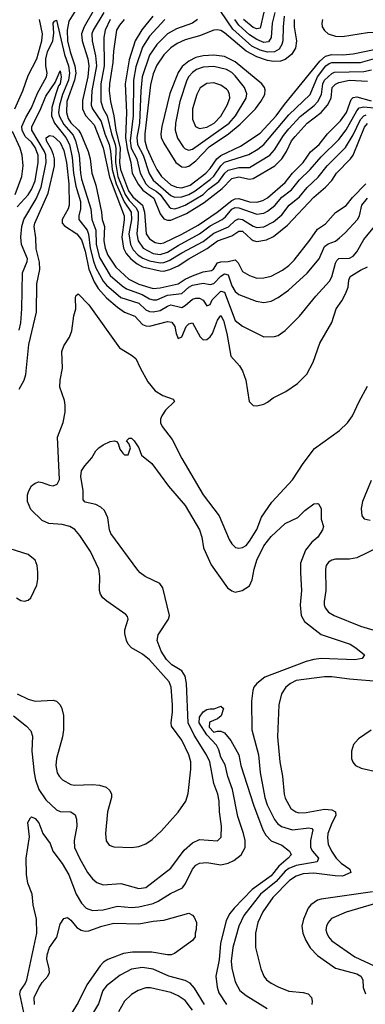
# Model space of a CAD drawing. Header units: inches. Extents: x 1305375 to 1407406, y 744550 to 841633.
# Tile 402 of 509: x 1355863 to 1357798, y 823672 to 829189. Entities that reach past the tile are written whole.
import ezdxf

# ---------------------------------------------------------------- set-up
doc = ezdxf.new("R2010")
doc.units = ezdxf.units.IN
doc.header["$MEASUREMENT"] = 0
doc.layers.add('B3852', color=7, linetype='Continuous')

msp = doc.modelspace()

# ---------------------------------------------------------------- linework, layer by layer
at = {"layer": 'B3852', "color": 5}
for points, elevation in [([(1356222.3, 829317.7), (1356138.7, 829181.3), (1356129.3, 829130.7), (1356131, 829070), (1356145.1, 829010), (1356172.5, 828930), (1356176.9, 828890), (1356170.6, 828850), (1356127.6, 828730), (1356124.4, 828670), (1356135.4, 828635.4), (1356150, 828611.5), (1356191.7, 828570), (1356205.5, 828550), (1356246.3, 828450), (1356257.2, 828410), (1356268, 828330), (1356290, 828261.7), (1356322.1, 828110), (1356325.7, 828070), (1356338.1, 828030), (1356333.7, 827950), (1356341.2, 827910), (1356356.9, 827870), (1356402.3, 827802.3), (1356474.9, 827734.9), (1356530, 827706.5), (1356610, 827683.4), (1356650, 827685.9), (1356750, 827709.2), (1356790, 827735.3), (1356830, 827754.4), (1356890, 827775.9), (1356936.2, 827783.8), (1356947.9, 827792.1), (1356970, 827826.1), (1356990, 827833), (1357030, 827833.6), (1357070, 827842.9), (1357086.2, 827826.2), (1357110, 827778.8), (1357150, 827756.4), (1357190, 827741.5), (1357230, 827742), (1357270, 827752.5), (1357334.4, 827785.6), (1357368.9, 827811.1), (1357398.9, 827841.1), (1357487, 827953), (1357530, 828015.8), (1357574.5, 828045.5), (1357631.2, 828108.8), (1357690, 828147.6), (1357726.2, 828193.8), (1357800.9, 828270)], 1380), ([(1356282.6, 829250), (1356223.6, 829150), (1356209.8, 829110), (1356213, 829070), (1356244.2, 828970), (1356250, 828930), (1356244.9, 828870), (1356215.6, 828735.6), (1356214.7, 828690), (1356231.8, 828651.8), (1356279.7, 828599.7), (1356331.2, 828471.2), (1356366.3, 828306.3), (1356447.3, 828090), (1356448.5, 828068.5), (1356434.3, 827970), (1356444.6, 827910), (1356459.8, 827879.8), (1356484.9, 827850), (1356520.5, 827820.5), (1356550, 827804.1), (1356650, 827781.6), (1356670, 827781), (1356704.5, 827790), (1356749.6, 827810.4), (1356810, 827849.8), (1356912.9, 827907.1), (1356970, 827950.8), (1357050, 827978.7), (1357090, 828003.8), (1357110, 828003.8), (1357159.3, 827959.3), (1357170, 827951.7), (1357190, 827946.9), (1357244.8, 827955.2), (1357284.7, 827975.3), (1357362.4, 828037.6), (1357510, 828195.1), (1357574.9, 828250), (1357611, 828289), (1357636.9, 828330), (1357715.4, 828410), (1357730.2, 828430), (1357793.8, 828586.2), (1357810, 828607.8)], 1420), ([(1356334.9, 829230), (1356274.5, 829130), (1356267.8, 829110), (1356269.1, 829070.9), (1356287.1, 828987.1), (1356292.7, 828930), (1356266.9, 828790), (1356264.2, 828710), (1356270.4, 828690), (1356319.7, 828619.7), (1356340.1, 828550), (1356364.4, 828490), (1356371.9, 828451.9), (1356380.7, 828350), (1356403.2, 828270), (1356449, 828169), (1356486.9, 828110), (1356490, 828070), (1356474.2, 827990), (1356483.3, 827930), (1356499.3, 827899.3), (1356526.7, 827870), (1356553.4, 827853.4), (1356590, 827838.8), (1356650, 827826.2), (1356670, 827828.1), (1356700.7, 827839.3), (1356770, 827883.5), (1356890, 827946.6), (1356950, 827992.7), (1357031.8, 828028.2), (1357070, 828065), (1357087.1, 828072.9), (1357110, 828070.1), (1357170, 828031.6), (1357190, 828024.9), (1357230, 828028.5), (1357284.2, 828055.8), (1357330, 828095.1), (1357371.3, 828150), (1357430, 828196.3), (1357471.6, 828248.4), (1357533.9, 828306.1), (1357583.8, 828370), (1357687.2, 828472.8), (1357730, 828543.6), (1357770.7, 828629.3), (1357789.2, 828650.8), (1357803.4, 828656.6)], 1440), ([(1356608.3, 829210), (1356547.7, 829132.3), (1356510, 829070.5), (1356476.5, 828963.5), (1356453.7, 828830), (1356462, 828670), (1356456.3, 828530), (1356465.4, 828465.4), (1356486.1, 828390), (1356493.6, 828330), (1356527.2, 828267.2), (1356553.3, 828233.3), (1356614.7, 828190), (1356650, 828101.1), (1356670, 828073.2), (1356690, 828065.6), (1356710, 828066.6), (1356797.1, 828102.9), (1356895.6, 828164.4), (1356997.4, 828242.6), (1357050, 828299.5), (1357090, 828308.7), (1357150, 828295), (1357170, 828299), (1357291.3, 828370), (1357331.3, 828410), (1357357.3, 828450), (1357384.9, 828510), (1357404.4, 828535.6), (1357472.4, 828610), (1357550, 828669.7), (1357586.8, 828710), (1357605.9, 828750), (1357611.5, 828810), (1357630, 828828.5), (1357650, 828837.4), (1357710, 828851.2), (1357810, 828844.2)], 1520), ([(1357344.2, 829210), (1357337.4, 829150), (1357336.5, 829070), (1357331.3, 829050), (1357315.1, 829024.9), (1357290, 829008.6), (1357250, 829007), (1357210, 829018.9), (1357161.8, 829041.8), (1357056.7, 829136.7), (1356990, 829236.1)], 1560), ([(1357291, 829230), (1357277, 829170), (1357271.1, 829088.9), (1357255.6, 829064.4), (1357230, 829062.2), (1357190, 829077.5), (1357150, 829103.6), (1357090, 829157.8), (1357066.9, 829190)], 1540), ([(1357230, 829231.3), (1357210, 829142.7), (1357190, 829137.6), (1357170, 829146.1), (1357116.7, 829190)], 1520), ([(1355836.1, 828690), (1355881.7, 828790), (1355910, 828876.6), (1355959.3, 828970), (1355986.4, 829070), (1355990.5, 829109.5), (1355973.9, 829190)], 1380), ([(1355850, 828140.5), (1355910, 828207.7), (1355930, 828238.2), (1355950, 828286.7), (1355966.7, 828390), (1355965.9, 828430), (1355950, 828473.9), (1355930, 828502.5), (1355894.1, 828534.1), (1355876.4, 828570), (1355875.2, 828590), (1355897.8, 828642.2), (1355930, 828695.5), (1355962.7, 828777.3), (1356013.9, 828870), (1356016.9, 828890), (1356009, 828930), (1356010.1, 828970), (1356019, 829010), (1356048.7, 829070), (1356054.2, 829114.2), (1356049.8, 829170.2), (1356058, 829182), (1356070, 829186.8), (1356113.8, 828993.8), (1356136.2, 828930), (1356142.4, 828890), (1356135.9, 828850), (1356102.9, 828770), (1356087, 828710), (1356081.2, 828670), (1356084.6, 828650), (1356110, 828601.6), (1356161.9, 828541.9), (1356176, 828510), (1356197, 828430), (1356203.4, 828330), (1356210, 828295.8), (1356261.4, 828130), (1356268, 828070), (1356288.9, 828010), (1356291.1, 827930), (1356310, 827856.8), (1356370, 827756.5), (1356437.1, 827697.1), (1356461.8, 827681.8), (1356549.3, 827649.3), (1356590, 827624.6), (1356610, 827618.9), (1356630, 827620.4), (1356690, 827645.7), (1356770, 827655.7), (1356810, 827691.1), (1356830, 827702.4), (1356890, 827713.6), (1356930, 827706.3), (1356950, 827711.3), (1356990, 827751.3), (1357010, 827764.4), (1357030, 827759.4), (1357050, 827698.3), (1357070, 827666.1), (1357090, 827650.1), (1357187.5, 827612.5), (1357230, 827604.1), (1357270, 827611.8), (1357310, 827632.7), (1357367.1, 827672.9), (1357471.8, 827768.2), (1357539.8, 827850), (1357570, 827919), (1357590, 827933.4), (1357630.8, 827949.2), (1357653.6, 827966.4), (1357685.3, 827994.7), (1357753.2, 828070), (1357766, 828090), (1357779, 828150), (1357810.7, 828190)], 1360), ([(1356369.5, 829190), (1356341.2, 829130), (1356333.5, 829090), (1356337, 828930), (1356318.4, 828830), (1356317.2, 828730), (1356330.9, 828690), (1356353.1, 828650), (1356376.8, 828550), (1356397.7, 828490), (1356401.9, 828470), (1356399.2, 828390), (1356412.9, 828310), (1356454.6, 828210), (1356476.5, 828176.5), (1356516, 828136), (1356526, 828110), (1356526.7, 828070), (1356518.2, 827990), (1356527, 827950), (1356555, 827910), (1356610, 827879.3), (1356650, 827873.6), (1356690, 827886.5), (1356750, 827924.5), (1356870.5, 827989.5), (1356930, 828034.4), (1356996.2, 828070), (1357015, 828085), (1357050, 828127.1), (1357070, 828136.2), (1357090, 828134.2), (1357190, 828100.1), (1357230, 828106.1), (1357250, 828116), (1357291.5, 828148.5), (1357330, 828195.3), (1357384.7, 828235.3), (1357430, 828291.8), (1357490, 828349.2), (1357550, 828420.9), (1357650, 828518.5), (1357690, 828573), (1357750, 828679.1), (1357764.1, 828695.9), (1357790, 828701.9), (1357865.5, 828694.5)], 1460), ([(1356448.8, 829190), (1356421.3, 829158.7), (1356405.5, 829130), (1356387.5, 829012.5), (1356384.3, 828950), (1356366.1, 828830), (1356365, 828790), (1356372.1, 828730), (1356390.8, 828650.8), (1356400.6, 828570), (1356426.2, 828470), (1356422, 828390), (1356427.3, 828350), (1356473.2, 828230), (1356497.3, 828197.3), (1356551.1, 828150), (1356561.3, 828110), (1356571.7, 827990), (1356590, 827961.3), (1356620.8, 827940.8), (1356650, 827934.6), (1356670, 827938.9), (1356770, 827986.9), (1356861.8, 828038.2), (1356968.7, 828110), (1357050, 828175.8), (1357070, 828185.4), (1357090, 828186.8), (1357150, 828169.2), (1357190, 828167.1), (1357223.6, 828176.4), (1357250, 828191.2), (1357350, 828277.4), (1357390.9, 828330), (1357450.6, 828390), (1357491.6, 828448.4), (1357538.9, 828490), (1357585.4, 828550), (1357658.2, 828621.8), (1357693.3, 828670), (1357718.2, 828741.8), (1357730, 828754.1), (1357750, 828757.5), (1357830, 828734.7)], 1480), ([(1356676.3, 829190), (1356590, 829096.1), (1356550, 829034.6), (1356514.3, 828925.7), (1356500.6, 828850), (1356498.4, 828650), (1356482.5, 828510), (1356487.7, 828470), (1356518.7, 828410), (1356538.2, 828330), (1356568.7, 828268.8), (1356588.3, 828250), (1356627.6, 828227.6), (1356648.8, 828210), (1356700, 828140), (1356710, 828132.8), (1356730, 828130.4), (1356750, 828134.6), (1356790, 828150.3), (1356889.9, 828210), (1356920.7, 828239.3), (1356977.8, 828282.2), (1357011, 828329), (1357030, 828345.7), (1357090, 828361.8), (1357150, 828362), (1357263.6, 828430), (1357290, 828459.6), (1357339.5, 828540.5), (1357370, 828578.5), (1357433.9, 828646.1), (1357511.5, 828708.5), (1357532, 828730), (1357553.1, 828770), (1357560.1, 828830), (1357569.7, 828850), (1357610, 828888.2), (1357624.9, 828895.1), (1357790, 828898.4), (1357832.4, 828907.6)], 1540), ([(1356858, 829190), (1356830, 829170.4), (1356741.1, 829138.9), (1356690, 829109.4), (1356630, 829049.9), (1356590.7, 828990), (1356549.3, 828870), (1356541.4, 828790), (1356534.1, 828610), (1356518.7, 828530), (1356521.8, 828490), (1356554.1, 828430), (1356587.5, 828327.5), (1356610.4, 828290), (1356710, 828204.8), (1356730, 828195.1), (1356770, 828196.3), (1356810, 828210.7), (1356846, 828230), (1356930, 828294.6), (1356950, 828312.4), (1356989.1, 828370.9), (1357009.7, 828390.3), (1357145.9, 828434.1), (1357196.1, 828463.9), (1357230, 828490.1), (1357370, 828657.1), (1357488.6, 828770), (1357529.4, 828870), (1357577.4, 828930), (1357596.2, 828943.8), (1357611.1, 828948.9), (1357770, 828948.7), (1357941.5, 828998.5)], 1560), ([(1357399.6, 829190), (1357400.4, 829150), (1357412, 829070), (1357407.2, 829030), (1357385.1, 828994.9), (1357350, 828966.2), (1357322.7, 828957.3), (1357284.1, 828955.9), (1357250, 828961), (1357190, 828980.3), (1357130, 829012.5), (1357010, 829116.2), (1356990, 829127.9), (1356970, 829133), (1356950, 829129.9), (1356870, 829098.4), (1356790, 829076.7), (1356744.1, 829055.9), (1356709.1, 829030.9), (1356670, 828992.9), (1356630, 828933.9), (1356610, 828886.8), (1356595.7, 828824.3), (1356563.8, 828550), (1356563.7, 828510), (1356574.9, 828470), (1356610, 828390.6), (1356630.4, 828350), (1356657.7, 828310), (1356710, 828264), (1356740.2, 828250), (1356770, 828247), (1356817.3, 828262.7), (1356905.6, 828330), (1356930, 828355.7), (1356967.3, 828410), (1356990, 828427.9), (1357099.5, 828480.5), (1357210, 828553.1), (1357298.5, 828650), (1357345.6, 828714.4), (1357542.7, 828957.3), (1357575.1, 828984.9), (1357610, 828993.6), (1357670, 828992.8), (1357730, 828998.6), (1358010, 829056.1)], 1580), ([(1357558.4, 829190), (1357553.5, 829170), (1357557, 829150), (1357568.7, 829128.7), (1357590.2, 829110), (1357630, 829097.5), (1357670, 829094.8), (1357810, 829117.6), (1357910, 829123.2), (1358010, 829137.6), (1358190, 829145.7), (1358310, 829111), (1358348.6, 829088.6), (1358370, 829082.4), (1358432.2, 829087.8), (1358450, 829093.9), (1358490, 829120.2), (1358530, 829133.9), (1358548.6, 829151.4), (1358570, 829181.9), (1358590, 829198.1)], 1620), ([(1355861.3, 827450), (1355870, 827490.5), (1355876, 827570), (1355879.8, 827770), (1355906.1, 827833.9), (1355906.6, 827850), (1355873.3, 827930), (1355869.5, 827970), (1355874.9, 828030), (1355886.4, 828070), (1355955.2, 828184.8), (1355983.6, 828250), (1356011.7, 828390), (1356009.8, 828430), (1356002.1, 828450), (1355931.3, 828570), (1355930.6, 828590), (1355977.4, 828682.6), (1356010, 828761.2), (1356061.9, 828838.1), (1356090, 828903.1), (1356094.8, 828870), (1356090.1, 828830.1), (1356081.2, 828818.8), (1356065.2, 828774.8), (1356043.2, 828696.8), (1356041.1, 828650), (1356058.7, 828610), (1356122.4, 828530), (1356141.3, 828490), (1356156.4, 828416.4), (1356164.1, 828330), (1356177.3, 828257.3), (1356203.1, 828170), (1356203.4, 828130), (1356194.2, 828090), (1356194.7, 828070), (1356241.7, 828010), (1356248.4, 827988.4), (1356258.3, 827910), (1356276.1, 827836.1), (1356290, 827799.6), (1356330, 827724), (1356350, 827701.3), (1356430, 827633.2), (1356530, 827600.2), (1356570, 827563.8), (1356590, 827554.1), (1356610, 827552.1), (1356650, 827560.2), (1356690, 827584), (1356710, 827590.7), (1356770, 827576.6), (1356790, 827587), (1356830, 827622.6), (1356850, 827629.6), (1356870, 827629.5), (1356890, 827618.5), (1356910, 827586), (1356930, 827594.3), (1356941.3, 827618.7), (1356990, 827668.8), (1357010, 827663.4), (1357070, 827503.2), (1357110, 827471.9), (1357230, 827412.6), (1357290, 827413.4), (1357310, 827420.3), (1357350, 827447.4), (1357430, 827527.9), (1357519.9, 827640.1), (1357596.4, 827723.6), (1357610, 827748.8), (1357630, 827825.7), (1357639.2, 827840.8), (1357650, 827850.6), (1357710, 827853.6), (1357730, 827865), (1357750, 827888.4), (1357790, 827957.4), (1357849.9, 828030)], 1340), ([(1355838.1, 828210), (1355876.1, 828310), (1355883.2, 828370), (1355878, 828430), (1355866, 828470), (1355823.3, 828563.3)], 1380), ([(1355860.6, 827119.4), (1355888.5, 827170), (1355898.1, 827201.9), (1355914.8, 827370), (1355958.2, 827550), (1355959.9, 827710), (1355976.9, 827790), (1355974, 827830), (1355955.1, 827904.9), (1355953.9, 827966.1), (1355945.1, 828030), (1355947.5, 828050), (1356023.6, 828216.4), (1356057.3, 828370), (1356057.5, 828410), (1356052, 828432), (1356041.1, 828461.1), (1356013.4, 828510), (1356012.3, 828527.8), (1356030, 828540.3), (1356050, 828536.8), (1356090, 828501.2), (1356110, 828456.3), (1356125.8, 828390), (1356138, 828270), (1356139.9, 828150), (1356135.3, 828130), (1356101, 828070), (1356101.3, 828050), (1356114.6, 828034.6), (1356183.3, 827990), (1356210, 827955), (1356230, 827891.6), (1356250.6, 827790.6), (1356279.9, 827719.9), (1356302.5, 827682.5), (1356350, 827630.4), (1356410, 827578.8), (1356450, 827550.1), (1356508.3, 827528.3), (1356550, 827481.7), (1356570, 827473.7), (1356590, 827472.2), (1356690, 827498.1), (1356714.1, 827494.1), (1356731, 827470), (1356738.5, 827430), (1356750, 827402), (1356770, 827412), (1356795.4, 827470), (1356810, 827485.2), (1356830, 827491.1), (1356872.8, 827412.8), (1356890, 827395.3), (1356910, 827398), (1356930, 827411.5), (1356941.8, 827430), (1356970, 827504.7), (1356990, 827531.3), (1357003.4, 827503.4), (1357022.7, 827430), (1357044.3, 827304.3), (1357094, 827250), (1357110, 827222), (1357129, 827170), (1357148.5, 827050), (1357170, 827027.3), (1357190, 827024.9), (1357230, 827035.5), (1357250, 827046), (1357282, 827070), (1357353.3, 827106.7), (1357417.6, 827150), (1357470, 827202.4), (1357506.2, 827270), (1357542.8, 827377.2), (1357610, 827493.4), (1357633.7, 827570), (1357665.7, 827614.3), (1357686.9, 827653.1), (1357700.9, 827690), (1357705.2, 827730), (1357712.9, 827750), (1357770, 827786.6), (1357810, 827804.8)], 1320), ([(1355850, 825411), (1355910, 825381.4), (1355950, 825371.6), (1356050, 825375.4), (1356070, 825370.2), (1356090.1, 825350.1), (1356099.8, 825330), (1356107.9, 825290), (1356109.4, 825210), (1356103.8, 825170), (1356069.2, 825049.2), (1356066.4, 825010), (1356072.7, 824970), (1356083.6, 824950), (1356102.6, 824930), (1356150, 824903.8), (1356170, 824900.2), (1356270, 824904), (1356310, 824900.6), (1356347.9, 824887.9), (1356367.6, 824870), (1356376.5, 824850), (1356377.6, 824830), (1356355.2, 824750), (1356343.9, 824630), (1356348.2, 824588.2), (1356363.9, 824563.9), (1356390, 824554.6), (1356490, 824551.3), (1356530, 824556.1), (1356570, 824571.5), (1356604.4, 824595.6), (1356656.6, 824643.4), (1356751.1, 824748.9), (1356793.1, 824810), (1356805.8, 824854.2), (1356820.9, 824990), (1356820.8, 825030), (1356810.4, 825070), (1356770, 825152.8), (1356713.4, 825230), (1356711, 825250), (1356718.8, 825310), (1356718.8, 825350), (1356710.4, 825450), (1356699.6, 825479.6), (1356590, 825601.6), (1356550, 825633.4), (1356489.4, 825669.4), (1356470.8, 825690), (1356460.3, 825710), (1356451, 825750), (1356452, 825770), (1356469.7, 825830), (1356465.9, 825845.9), (1356457.2, 825857.2), (1356351.6, 825931.6), (1356329.6, 825950), (1356316.3, 825970), (1356309.7, 825990), (1356312.1, 826070), (1356306.6, 826110), (1356260.3, 826210), (1356199.2, 826299.2), (1356172.2, 826332.2), (1356143.6, 826350), (1356100.9, 826360.9), (1356026.2, 826366.2), (1355990, 826382.8), (1355925.5, 826445.5), (1355906.5, 826490), (1355906.7, 826526.7), (1355913.9, 826550), (1355930, 826576.9), (1355950, 826592), (1355970, 826598.8), (1355990, 826596.5), (1356030, 826580.8), (1356050, 826577.8), (1356073.8, 826586.2), (1356086.9, 826613.1), (1356075.1, 826850), (1356106.9, 826933.1), (1356117.2, 826990), (1356118.7, 827030), (1356114.7, 827054.7), (1356088.7, 827130), (1356089.8, 827170), (1356103.1, 827236.9), (1356099.8, 827330), (1356110, 827361.6), (1356141.6, 827410), (1356154.9, 827445.1), (1356166.3, 827530), (1356176.9, 827570), (1356175.8, 827630), (1356178.4, 827641.6), (1356190, 827652.7), (1356250, 827591.5), (1356422.2, 827350), (1356490, 827309.6), (1356514.3, 827290), (1356537.6, 827237.6), (1356580.5, 827160.5), (1356621.3, 827110), (1356663.7, 827083.7), (1356722.7, 827062.8), (1356729, 827050), (1356679.6, 827000.5), (1356658.2, 826970), (1356651, 826950), (1356651.9, 826930), (1356661.5, 826910), (1356716.1, 826836.1), (1356770, 826730.3), (1356890, 826527.3), (1356979.5, 826410), (1357035.7, 826275.7), (1357050, 826252), (1357071.5, 826231.5), (1357090, 826227.4), (1357110, 826231.8), (1357130, 826243.1), (1357150, 826266.5), (1357190, 826332.4), (1357217.4, 826402.6), (1357274.9, 826485.1), (1357390, 826610.1), (1357450, 826703.2), (1357512.9, 826787.1), (1357652.4, 826887.6), (1357697.5, 826930), (1357726.9, 826970), (1357762.6, 827050), (1357810, 827135.8)], 1280), ([(1355829.1, 825289.1), (1355901.7, 825230), (1355924.8, 825204.8), (1355934.6, 825174.6), (1355931.9, 825090), (1355943.7, 824970), (1355951.4, 824930), (1355970, 824876.5), (1356010, 824817.7), (1356070, 824761), (1356090, 824752.6), (1356150.2, 824750.2), (1356174.6, 824734.6), (1356182.2, 824710), (1356183.2, 824670), (1356168.7, 824590), (1356170.9, 824550), (1356198.4, 824490), (1356243.5, 824410), (1356270, 824375.8), (1356295.4, 824355.4), (1356330, 824341.6), (1356430, 824349.4), (1356530, 824321.1), (1356570, 824326), (1356710, 824434.9), (1356784.7, 824535.3), (1356830, 824576.9), (1356870, 824595), (1356970, 824588.9), (1356990.7, 824609.3), (1356993.5, 824670), (1356981.7, 824750), (1356980.6, 824810), (1356971.9, 824850), (1356949.2, 824910), (1356928, 825030), (1356909.5, 825070), (1356839.6, 825179.6), (1356805.5, 825250), (1356796.8, 825470), (1356790.3, 825510), (1356770, 825540.6), (1356714.8, 825574.7), (1356684.6, 825604.6), (1356654.5, 825650), (1356632.9, 825710), (1356637.6, 825742.4), (1356695.5, 825830), (1356702.3, 825850), (1356665.2, 826005.2), (1356647.9, 826030), (1356565.7, 826070), (1356537.7, 826090), (1356525.5, 826105.5), (1356374.2, 826310), (1356365.6, 826330), (1356357.3, 826397.3), (1356338.9, 826438.9), (1356318.3, 826458.3), (1356290, 826473.5), (1356230, 826486.2), (1356218, 826498), (1356219.4, 826550), (1356206.2, 826630), (1356210, 826661), (1356227.6, 826690), (1356266.3, 826733.7), (1356290, 826774), (1356306, 826790), (1356330, 826807.3), (1356370, 826826), (1356394, 826830), (1356405.4, 826825.4), (1356414.8, 826814.8), (1356423.5, 826783.5), (1356439.8, 826759.8), (1356450, 826751.3), (1356470, 826751.3), (1356482.9, 826790), (1356474.5, 826814.5), (1356462, 826830), (1356475.3, 826844.7), (1356490, 826844), (1356504, 826830), (1356530, 826791), (1356545.3, 826750), (1356603.1, 826703.1), (1356695.8, 826575.8), (1356790, 826466.4), (1356870.2, 826330), (1356883.5, 826290), (1356892.4, 826230), (1356934.2, 826134.2), (1357026.6, 826006.6), (1357050, 825988), (1357070, 825981.9), (1357109.2, 825990.8), (1357150, 826017.3), (1357164.7, 826050), (1357174.9, 826110), (1357190, 826161.3), (1357230, 826240.2), (1357270, 826293.4), (1357350, 826366), (1357420.1, 826399.9), (1357460.1, 826439.9), (1357510, 826477.3), (1357530, 826479.1), (1357535.6, 826475.6), (1357550.6, 826449.4), (1357550.7, 826390), (1357564, 826350), (1357558, 826330), (1357532.4, 826290), (1357497.8, 826262.2), (1357462.6, 826217.4), (1357435.8, 826144.2), (1357434.2, 826090), (1357441, 825990), (1357432.3, 825910), (1357439.2, 825850), (1357457, 825817), (1357550, 825744), (1357712.4, 825690), (1357745.5, 825670), (1357794, 825630), (1357781, 825610), (1357738.2, 825601.8), (1357550, 825609), (1357510, 825604.7), (1357466.9, 825593.1), (1357234.7, 825505.3), (1357190.2, 825470), (1357174.5, 825450), (1357167.5, 825430), (1357161.6, 825370), (1357162.5, 825210), (1357199.3, 825070), (1357209.5, 824970.5), (1357235.4, 824830), (1357248.8, 824790), (1357290, 824707.3), (1357305.8, 824685.8), (1357328.7, 824668.7), (1357390, 824650.5), (1357481.2, 824661.2), (1357497.9, 824657.9), (1357503.6, 824650), (1357490.1, 824590), (1357491.6, 824550), (1357502.5, 824530), (1357536.1, 824490), (1357528.8, 824470), (1357410, 824450.2), (1357370, 824432.6), (1357350, 824418.7), (1357299.1, 824360.9), (1357210.8, 824290), (1357118.7, 824170), (1357090.6, 824110), (1357056.3, 823990), (1357046.6, 823913.4), (1357050, 823874.9), (1357070, 823798), (1357096, 823750), (1357130, 823721.9), (1357249.3, 823649.3)], 1260), ([(1357830, 826607.2), (1357782.5, 826490), (1357774.8, 826450), (1357779.2, 826410), (1357792.1, 826392.1), (1357824.4, 826384.4)], 1280), ([(1355845.7, 825950), (1355870, 825935.3), (1355890, 825930.3), (1355910, 825936), (1355925.1, 825950), (1355959.5, 826020.5), (1355965.6, 826054.4), (1355965.8, 826094.2), (1355961.5, 826130), (1355950, 826160.5), (1355910, 826192.7), (1355810, 826224.6)], 1320), ([(1357870, 826232.1), (1357750, 826173.8), (1357710, 826166.9), (1357630, 826166), (1357610, 826160.9), (1357592.2, 826150), (1357579, 826130), (1357575.2, 826110), (1357576.5, 825990), (1357568.2, 825930), (1357568.2, 825910), (1357573.9, 825893.9), (1357592, 825870), (1357623.8, 825850), (1357770, 825791.1), (1358090, 825695)], 1280), ([(1357890, 825478.4), (1357710, 825493.6), (1357610, 825507.3), (1357570, 825507.9), (1357410, 825485.8), (1357378.8, 825470), (1357353.7, 825450), (1357328, 825412), (1357313.9, 825350), (1357307.2, 825170), (1357319.8, 825030), (1357334.1, 824950), (1357343.5, 824850), (1357350, 824826.7), (1357381.8, 824770), (1357408.9, 824750), (1357425, 824745), (1357465.9, 824745.9), (1357570, 824764.9), (1357610, 824762.1), (1357631.4, 824751.4), (1357632.1, 824730), (1357610, 824687.8), (1357588.2, 824630), (1357585.4, 824605.4), (1357590.7, 824570), (1357609.1, 824530), (1357634.3, 824490), (1357662.2, 824462.2), (1357711.2, 824430), (1357717.2, 824410), (1357669.3, 824390.7), (1357628.6, 824391.4), (1357510, 824407.7), (1357450, 824403.2), (1357410, 824389.9), (1357374.1, 824365.9), (1357280.1, 824270), (1357225.1, 824190), (1357195.9, 824130), (1357183.5, 824070), (1357182.7, 823990), (1357213.4, 823870), (1357229.1, 823830), (1357244.9, 823810), (1357270.1, 823790.1), (1357309.1, 823769.1), (1357370, 823745.8), (1357450, 823737.3), (1357477.1, 823730), (1357496.9, 823710), (1357500.2, 823690), (1357497.8, 823670)], 1280), ([(1355885.7, 823625.7), (1355863.7, 823730), (1355868.2, 823750), (1355893.3, 823786.7), (1355903.4, 823810), (1355959.9, 824070), (1355957.3, 824150), (1355938.6, 824230), (1355933.6, 824290), (1355909.2, 824350), (1355901.4, 824398.6), (1355899.3, 824490), (1355917.6, 824610), (1355909.2, 824690), (1355923, 824717), (1355930, 824722), (1355950, 824713.6), (1355970, 824688.7), (1355993.4, 824630), (1356033.3, 824573.3), (1356048.9, 824530), (1356100.3, 824460.3), (1356137.6, 824397.6), (1356179.4, 824290), (1356210, 824238.4), (1356235.8, 824210), (1356270, 824196.8), (1356330, 824201.5), (1356410, 824221.4), (1356490, 824215.1), (1356530, 824218.1), (1356610, 824237.1), (1356639.1, 824250), (1356706.7, 824293.3), (1356774.5, 824325.5), (1356791.9, 824348.1), (1356830, 824429.4), (1356850, 824451.4), (1356870, 824463.5), (1356910, 824466.5), (1356990, 824454.1), (1357030, 824463.1), (1357061.7, 824478.3), (1357102.5, 824510), (1357125.5, 824550), (1357125.1, 824590), (1357116.9, 824630), (1357084, 824724), (1357055.1, 824875.1), (1357029.2, 824949.2), (1357013.1, 825013.1), (1356990, 825056.4), (1356978, 825098), (1356964.7, 825124.7), (1356910, 825182.6), (1356867.4, 825250), (1356870, 825281.3), (1356890, 825310.3), (1356910, 825323.1), (1356930, 825328.5), (1356952.3, 825327.7), (1356990, 825343), (1357004.9, 825330), (1356991.1, 825288.9), (1356970, 825271.6), (1356926.4, 825253.6), (1356924.2, 825224.2), (1356950, 825196.3), (1356970, 825203), (1356990, 825203), (1357010, 825192.7), (1357044.5, 825150), (1357089.2, 825070), (1357101.4, 825010), (1357172.5, 824790), (1357224.9, 824650), (1357240.7, 824620.7), (1357270, 824588.9), (1357330, 824563.5), (1357374.3, 824530), (1357379.6, 824519.6), (1357383.2, 824510), (1357365.7, 824490), (1357313.4, 824446.6), (1357270, 824391.9), (1357164.8, 824315.2), (1357063.1, 824210), (1357039.3, 824180.7), (1357018.5, 824141.5), (1356987.4, 824012.6), (1356979.7, 823920.3), (1356960.7, 823830), (1356968.5, 823768.5), (1356977.2, 823737.2), (1357020.6, 823670)], 1240), ([(1357831, 825209), (1357759.7, 825160.3), (1357732.3, 825127.7), (1357720.9, 825090), (1357721.1, 825050), (1357728.2, 825028.2), (1357742.4, 825010), (1357775.2, 824995.2), (1357972.7, 824950)], 1320), ([(1357838.1, 824301.9), (1357550, 824261.7), (1357530, 824255.4), (1357492, 824230), (1357477.6, 824210), (1357452.3, 824150), (1357442.6, 824110), (1357448.2, 824070), (1357464.7, 824030), (1357489.3, 823989.3), (1357530, 823945.5), (1357630, 823874), (1357750, 823841.9), (1357773.2, 823830), (1357783.1, 823810), (1357786.4, 823766.4), (1357798.5, 823730)], 1320), ([(1355946.3, 823670), (1355944, 823710), (1355970, 823763.8), (1355990, 823795), (1356020.5, 823830), (1356029.9, 823850), (1356029.2, 823870), (1356014.5, 823925.5), (1356017.3, 823950), (1356030.8, 823990), (1356071.4, 824048.6), (1356090, 824122), (1356110, 824153), (1356130, 824158.7), (1356150, 824142.6), (1356182.6, 824102.6), (1356207, 824087), (1356230, 824081.4), (1356250, 824083), (1356323.6, 824110), (1356390, 824127.3), (1356530, 824122.3), (1356610, 824138.4), (1356670, 824143.1), (1356810, 824182), (1356830.8, 824170.8), (1356839.9, 824159.9), (1356852, 824130), (1356851.6, 824091.6), (1356844.7, 824070), (1356844.7, 824050), (1356830, 824029), (1356730, 823957.2), (1356712, 823950), (1356690, 823949.7), (1356603.8, 823963.8), (1356495.1, 823964.9), (1356443.7, 823956.3), (1356356.7, 823923.3), (1356332.6, 823907.4), (1356312.9, 823887.1), (1356239.3, 823780.7), (1356190, 823682), (1356145.9, 823610)], 1220), ([(1357850, 824234.2), (1357690, 824188), (1357608.1, 824151.9), (1357589.1, 824130.9), (1357580.2, 824110), (1357577.7, 824090), (1357581.5, 824070), (1357591.2, 824050), (1357610, 824027.6), (1357738.9, 823938.9), (1357846.8, 823886.8)], 1340), ([(1356898.3, 823670), (1356842.5, 823762.5), (1356818.3, 823790), (1356790, 823804.6), (1356697.6, 823830), (1356610, 823868.5), (1356550, 823877.6), (1356490, 823868.8), (1356425.4, 823834.6), (1356350, 823775.9), (1356328.7, 823750), (1356304.9, 823675.1), (1356253.6, 823590)], 1240), ([(1356830, 823639.8), (1356790, 823692.5), (1356750, 823720.2), (1356710, 823739.1), (1356595.9, 823764.1), (1356570, 823763.5), (1356526.4, 823750), (1356490, 823727.8), (1356450.2, 823690), (1356415.8, 823630)], 1260)]:
    msp.add_lwpolyline(points, dxfattribs=dict(at, elevation=elevation))
for points, elevation in [([(1356949.9, 828989.9), (1356890, 828986.3), (1356850, 828976.7), (1356810, 828957.4), (1356773.5, 828926.5), (1356750, 828894), (1356704.3, 828775.7), (1356658.6, 828590), (1356653.3, 828550), (1356656.1, 828530), (1356670, 828497.3), (1356737.2, 828390), (1356770, 828365.7), (1356790, 828363.6), (1356810, 828368.6), (1356850, 828398.1), (1356923.1, 828476.9), (1357031.8, 828550), (1357097, 828603), (1357183.1, 828690), (1357213.7, 828730), (1357235.1, 828770), (1357236.7, 828796.7), (1357232.7, 828810), (1357218, 828830), (1357070, 828952.4), (1357010, 828982.3)], 1620), ([(1356950, 828926.9), (1356890, 828923.8), (1356853.7, 828910), (1356830, 828892.8), (1356810, 828870.5), (1356799.1, 828850), (1356760.4, 828730), (1356735.1, 828610), (1356734.2, 828570), (1356746, 828526), (1356777.7, 828477.7), (1356790, 828464.8), (1356810, 828457.5), (1356830, 828463.1), (1357036, 828610), (1357070.9, 828650), (1357131.2, 828750), (1357134.6, 828774.6), (1357122, 828810), (1357070, 828875), (1357050, 828893), (1357020.8, 828910)], 1640), ([(1356950, 828836.4), (1356910, 828832.7), (1356873.1, 828806.9), (1356854.4, 828770), (1356830.7, 828690), (1356831.4, 828631.4), (1356847.3, 828590), (1356870, 828579.8), (1356910, 828588), (1356951, 828610), (1356990, 828649.5), (1357024.7, 828710), (1357039.4, 828750), (1357038.5, 828770), (1357029.9, 828790), (1357020.1, 828800.1), (1356990, 828822.9)], 1660)]:
    msp.add_lwpolyline(points, close=True, dxfattribs=dict(at, elevation=elevation))

doc.saveas('drawing.dxf')
